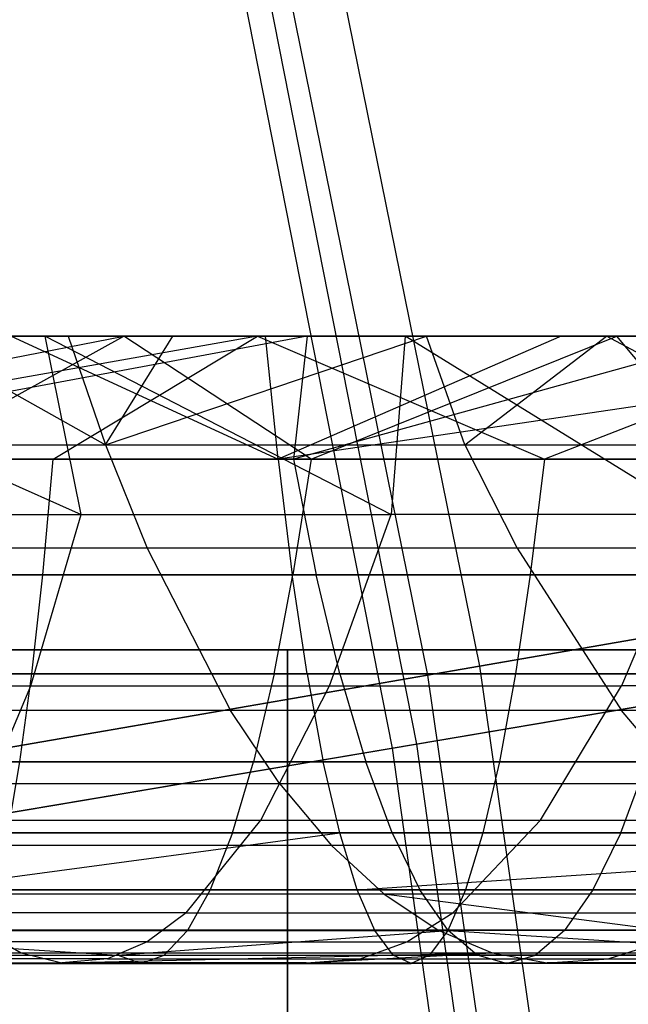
# Model space of a CAD drawing. Extents: x 0.1 to 12.1, y -6 to 6.
# Tile 302 of 334: x 10.5 to 10.7, y 0.7 to 1. Entities that reach past the tile are written whole.
import ezdxf

# ---------------------------------------------------------------- set-up
doc = ezdxf.new("R2010")
doc.units = 0
doc.header["$LTSCALE"] = 2.54
doc.layers.get('0').update_dxf_attribs({"linetype": 'CONTINUOUS'})

# ---------------------------------------------------------------- blocks, each defined once
blk = doc.blocks.new('DROPS_COLOR_B-11195_STL')
at = {"color": 0}
for p, q in [((10.59984, 1.0557, 10.9169), (10.65271, 0.7948, 10.9169)), ((10.59984, 1.0557, 10.9169), (10.65271, 0.7948, 10.9169)), ((10.58354, 1.0519, 4.44423), (10.63621, 0.79194, 4.44423)), ((10.58354, 1.0519, 4.44423), (10.63621, 0.79194, 4.44423)), ((10.3372, 0.86071, 56.38976), (10.53941, 0.89999, 56.40989)), ((10.3372, 0.86071, 56.38976), (10.53941, 0.89999, 56.40989)), ((10.58197, 0.89999, 58.21462), (10.35983, 0.86071, 58.19122)), ((10.58197, 0.89999, 58.21462), (10.35983, 0.86071, 58.19122)), ((10.53941, 0.89999, 56.40989), (10.38206, 0.89999, 56.42518)), ((10.53941, 0.89999, 56.40989), (10.38206, 0.89999, 56.42518)), ((10.59782, 0.89999, 55.498), (10.38719, 0.86071, 55.56554)), ((10.59782, 0.89999, 55.498), (10.38719, 0.86071, 55.56554)), ((10.58197, 0.89999, 58.21462), (10.39029, 0.89999, 58.22821)), ((10.58197, 0.89999, 58.21462), (10.39029, 0.89999, 58.22821)), ((10.5143, 0.89999, 54.59214), (10.39879, 0.89999, 54.61268)), ((10.39879, 0.89999, 54.61268), (10.52573, 0.8431, 54.53014)), ((10.39879, 0.89999, 54.61268), (10.52573, 0.8431, 54.53014)), ((10.5143, 0.89999, 54.59214), (10.39879, 0.89999, 54.61268)), ((10.70236, 0.89999, 53.14228), (10.41597, 0.89999, 52.81721)), ((10.70236, 0.89999, 53.14228), (10.41597, 0.89999, 52.81721)), ((10.70236, 0.89999, 60.74453), (10.41597, 0.89999, 61.0696)), ((10.70236, 0.89999, 60.74453), (10.41597, 0.89999, 61.0696)), ((10.45994, 0.89999, 55.51855), (10.59782, 0.89999, 55.498)), ((10.45994, 0.89999, 55.51855), (10.59782, 0.89999, 55.498)), ((10.46834, 0.86071, 56.37888), (10.53941, 0.89999, 56.40989)), ((10.46834, 0.86071, 56.37888), (10.53941, 0.89999, 56.40989)), ((10.47163, 0.89999, 53.67958), (10.52167, 0.89999, 53.66198)), ((10.47163, 0.89999, 53.67958), (10.52167, 0.89999, 53.66198)), ((10.47163, 0.89999, 53.67958), (10.53352, 0.86529, 53.69348)), ((10.47163, 0.89999, 53.67958), (10.53352, 0.86529, 53.69348)), ((10.50346, 0.89999, 57.32367), (10.58455, 0.89999, 57.31589)), ((10.50346, 0.89999, 57.32367), (10.58455, 0.89999, 57.31589)), ((10.50346, 0.89999, 57.32367), (10.58855, 0.86071, 57.3542)), ((10.50346, 0.89999, 57.32367), (10.58855, 0.86071, 57.3542)), ((10.62906, 0.89999, 54.56525), (10.5143, 0.89999, 54.59214)), ((10.52573, 0.8431, 54.53014), (10.5143, 0.89999, 54.59214)), ((10.5143, 0.89999, 54.59214), (10.62456, 0.8431, 54.50612)), ((10.52573, 0.8431, 54.53014), (10.5143, 0.89999, 54.59214)), ((10.62906, 0.89999, 54.56525), (10.5143, 0.89999, 54.59214)), ((10.5143, 0.89999, 54.59214), (10.62456, 0.8431, 54.50612)), ((10.51682, 0.86071, 58.18132), (10.58197, 0.89999, 58.21462)), ((10.51682, 0.86071, 58.18132), (10.58197, 0.89999, 58.21462)), ((10.52167, 0.89999, 53.66198), (10.55496, 0.89999, 53.64891)), ((10.52167, 0.89999, 53.66198), (10.55496, 0.89999, 53.64891)), ((10.52167, 0.89999, 53.66198), (10.53352, 0.86529, 53.69348)), ((10.52167, 0.89999, 53.66198), (10.53352, 0.86529, 53.69348)), ((10.53352, 0.86529, 53.69348), (10.55496, 0.89999, 53.64891)), ((10.53352, 0.86529, 53.69348), (10.55496, 0.89999, 53.64891)), ((10.53352, 0.86529, 53.69348), (10.63591, 0.89999, 53.61232)), ((10.53352, 0.86529, 53.69348), (10.63591, 0.89999, 53.61232)), ((10.69653, 0.89999, 56.3882), (10.53941, 0.89999, 56.40989)), ((10.59906, 0.86071, 56.36355), (10.53941, 0.89999, 56.40989)), ((10.69653, 0.89999, 56.3882), (10.53941, 0.89999, 56.40989)), ((10.59906, 0.86071, 56.36355), (10.53941, 0.89999, 56.40989)), ((10.55496, 0.89999, 53.64891), (10.63591, 0.89999, 53.61232)), ((10.55496, 0.89999, 53.64891), (10.63591, 0.89999, 53.61232)), ((10.77385, 0.89999, 58.19456), (10.58197, 0.89999, 58.21462)), ((10.58197, 0.89999, 58.21462), (10.67348, 0.86071, 58.16713)), ((10.77385, 0.89999, 58.19456), (10.58197, 0.89999, 58.21462)), ((10.58197, 0.89999, 58.21462), (10.67348, 0.86071, 58.16713)), ((10.58455, 0.89999, 57.31589), (10.67884, 0.89999, 57.30511)), ((10.58855, 0.86071, 57.3542), (10.58455, 0.89999, 57.31589)), ((10.58455, 0.89999, 57.31589), (10.67884, 0.89999, 57.30511)), ((10.58855, 0.86071, 57.3542), (10.58455, 0.89999, 57.31589)), ((10.85339, 0.89999, 57.28022), (10.58855, 0.86071, 57.3542)), ((10.85339, 0.89999, 57.28022), (10.58855, 0.86071, 57.3542)), ((10.67884, 0.89999, 57.30511), (10.58855, 0.86071, 57.3542)), ((10.67884, 0.89999, 57.30511), (10.58855, 0.86071, 57.3542)), ((10.73509, 0.89999, 55.47108), (10.5935, 0.86071, 55.53782)), ((10.73509, 0.89999, 55.47108), (10.5935, 0.86071, 55.53782)), ((10.59782, 0.89999, 55.498), (10.5935, 0.86071, 55.53782)), ((10.59782, 0.89999, 55.498), (10.5935, 0.86071, 55.53782)), ((10.59782, 0.89999, 55.498), (10.73509, 0.89999, 55.47108)), ((10.59782, 0.89999, 55.498), (10.73509, 0.89999, 55.47108)), ((10.59906, 0.86071, 56.36355), (10.69653, 0.89999, 56.3882)), ((10.59906, 0.86071, 56.36355), (10.69653, 0.89999, 56.3882)), ((10.62906, 0.89999, 54.56525), (10.62456, 0.8431, 54.50612)), ((10.62906, 0.89999, 54.56525), (10.62456, 0.8431, 54.50612)), ((10.74291, 0.89999, 54.53187), (10.62906, 0.89999, 54.56525)), ((10.74291, 0.89999, 54.53187), (10.62906, 0.89999, 54.56525)), ((10.72114, 0.8431, 54.47763), (10.62906, 0.89999, 54.56525)), ((10.72114, 0.8431, 54.47763), (10.62906, 0.89999, 54.56525)), ((10.63591, 0.89999, 53.61232), (10.69325, 0.89999, 53.58201)), ((10.64813, 0.86529, 53.64381), (10.63591, 0.89999, 53.61232)), ((10.64813, 0.86529, 53.64381), (10.63591, 0.89999, 53.61232)), ((10.63591, 0.89999, 53.61232), (10.69325, 0.89999, 53.58201)), ((10.64813, 0.86529, 53.64381), (10.69325, 0.89999, 53.58201)), ((10.64813, 0.86529, 53.64381), (10.69325, 0.89999, 53.58201)), ((10.77385, 0.89999, 58.19456), (10.67348, 0.86071, 58.16713)), ((10.77385, 0.89999, 58.19456), (10.67348, 0.86071, 58.16713)), ((10.67884, 0.89999, 57.30511), (10.85339, 0.89999, 57.28022)), ((10.67884, 0.89999, 57.30511), (10.85339, 0.89999, 57.28022)), ((10.69325, 0.89999, 53.58201), (10.7401, 0.89999, 53.55432)), ((10.75782, 0.86529, 53.58292), (10.69325, 0.89999, 53.58201)), ((10.75782, 0.86529, 53.58292), (10.69325, 0.89999, 53.58201)), ((10.69325, 0.89999, 53.58201), (10.7401, 0.89999, 53.55432)), ((10.85338, 0.89999, 56.36008), (10.69653, 0.89999, 56.3882)), ((10.7292, 0.86071, 56.34382), (10.69653, 0.89999, 56.3882)), ((10.85338, 0.89999, 56.36008), (10.69653, 0.89999, 56.3882)), ((10.7292, 0.86071, 56.34382), (10.69653, 0.89999, 56.3882)), ((10.41548, 0.86529, 53.73142), (10.53352, 0.86529, 53.69348)), ((10.41548, 0.86529, 53.73142), (10.53352, 0.86529, 53.69348)), ((10.53352, 0.86529, 53.69348), (10.64813, 0.86529, 53.64381)), ((10.53352, 0.86529, 53.69348), (10.64813, 0.86529, 53.64381)), ((10.53352, 0.86529, 53.69348), (10.54676, 0.83241, 53.72865)), ((10.53352, 0.86529, 53.69348), (10.54676, 0.83241, 53.72865)), ((10.64813, 0.86529, 53.64381), (10.75782, 0.86529, 53.58292)), ((10.64813, 0.86529, 53.64381), (10.75782, 0.86529, 53.58292)), ((10.64813, 0.86529, 53.64381), (10.66472, 0.83241, 53.67753)), ((10.64813, 0.86529, 53.64381), (10.66472, 0.83241, 53.67753)), ((10.31981, 0.86071, 57.37484), (10.58855, 0.86071, 57.3542)), ((10.31981, 0.86071, 57.37484), (10.58855, 0.86071, 57.3542)), ((10.51682, 0.86071, 58.18132), (10.35983, 0.86071, 58.19122)), ((10.51682, 0.86071, 58.18132), (10.35983, 0.86071, 58.19122)), ((10.5935, 0.86071, 55.53782), (10.38719, 0.86071, 55.56554)), ((10.5935, 0.86071, 55.53782), (10.38719, 0.86071, 55.56554)), ((10.59906, 0.86071, 56.36355), (10.46834, 0.86071, 56.37888)), ((10.59906, 0.86071, 56.36355), (10.46834, 0.86071, 56.37888)), ((10.51349, 0.82386, 58.13786), (10.51682, 0.86071, 58.18132)), ((10.51349, 0.82386, 58.13786), (10.51682, 0.86071, 58.18132)), ((10.51682, 0.86071, 58.18132), (10.67348, 0.86071, 58.16713)), ((10.51682, 0.86071, 58.18132), (10.67348, 0.86071, 58.16713)), ((10.58855, 0.86071, 57.3542), (10.85525, 0.86071, 57.31894)), ((10.58855, 0.86071, 57.3542), (10.85525, 0.86071, 57.31894)), ((10.58855, 0.86071, 57.3542), (10.59308, 0.82386, 57.39756)), ((10.58855, 0.86071, 57.3542), (10.59308, 0.82386, 57.39756)), ((10.59906, 0.86071, 56.36355), (10.59328, 0.82386, 56.32034)), ((10.59906, 0.86071, 56.36355), (10.59328, 0.82386, 56.32034)), ((10.79823, 0.86071, 55.49612), (10.5935, 0.86071, 55.53782)), ((10.5935, 0.86071, 55.53782), (10.60074, 0.82386, 55.5808)), ((10.5935, 0.86071, 55.53782), (10.60074, 0.82386, 55.5808)), ((10.79823, 0.86071, 55.49612), (10.5935, 0.86071, 55.53782)), ((10.7292, 0.86071, 56.34382), (10.59906, 0.86071, 56.36355)), ((10.7292, 0.86071, 56.34382), (10.59906, 0.86071, 56.36355)), ((10.67348, 0.86071, 58.16713), (10.66895, 0.82386, 58.12377)), ((10.67348, 0.86071, 58.16713), (10.66895, 0.82386, 58.12377)), ((10.8294, 0.86071, 58.14868), (10.67348, 0.86071, 58.16713)), ((10.8294, 0.86071, 58.14868), (10.67348, 0.86071, 58.16713)), ((10.42586, 0.8431, 54.54936), (10.52573, 0.8431, 54.53014)), ((10.42586, 0.8431, 54.54936), (10.52573, 0.8431, 54.53014)), ((10.50969, 0.7885, 54.45662), (10.52573, 0.8431, 54.53014)), ((10.50969, 0.7885, 54.45662), (10.52573, 0.8431, 54.53014)), ((10.52573, 0.8431, 54.53014), (10.62456, 0.8431, 54.50612)), ((10.52573, 0.8431, 54.53014), (10.62456, 0.8431, 54.50612)), ((10.60495, 0.7885, 54.43346), (10.62456, 0.8431, 54.50612)), ((10.60495, 0.7885, 54.43346), (10.62456, 0.8431, 54.50612)), ((10.72114, 0.8431, 54.47763), (10.62456, 0.8431, 54.50612)), ((10.72114, 0.8431, 54.47763), (10.62456, 0.8431, 54.50612)), ((10.72114, 0.8431, 54.47763), (10.69805, 0.7885, 54.406)), ((10.72114, 0.8431, 54.47763), (10.69805, 0.7885, 54.406)), ((10.54676, 0.83241, 53.72865), (10.42527, 0.83241, 53.7677)), ((10.54676, 0.83241, 53.72865), (10.42527, 0.83241, 53.7677)), ((10.66472, 0.83241, 53.67753), (10.54676, 0.83241, 53.72865)), ((10.54676, 0.83241, 53.72865), (10.57336, 0.78067, 53.79929)), ((10.54676, 0.83241, 53.72865), (10.57336, 0.78067, 53.79929)), ((10.66472, 0.83241, 53.67753), (10.54676, 0.83241, 53.72865)), ((10.77761, 0.83241, 53.61486), (10.66472, 0.83241, 53.67753)), ((10.66472, 0.83241, 53.67753), (10.69804, 0.78067, 53.74526)), ((10.66472, 0.83241, 53.67753), (10.69804, 0.78067, 53.74526)), ((10.77761, 0.83241, 53.61486), (10.66472, 0.83241, 53.67753)), ((10.59308, 0.82386, 57.39756), (10.32194, 0.82386, 57.41838)), ((10.59308, 0.82386, 57.39756), (10.32194, 0.82386, 57.41838)), ((10.51349, 0.82386, 58.13786), (10.3577, 0.82386, 58.14767)), ((10.51349, 0.82386, 58.13786), (10.3577, 0.82386, 58.14767)), ((10.39152, 0.82386, 55.60892), (10.60074, 0.82386, 55.5808)), ((10.39152, 0.82386, 55.60892), (10.60074, 0.82386, 55.5808)), ((10.46401, 0.82386, 56.3355), (10.59328, 0.82386, 56.32034)), ((10.46401, 0.82386, 56.3355), (10.59328, 0.82386, 56.32034)), ((10.51002, 0.79227, 58.09261), (10.51349, 0.82386, 58.13786)), ((10.51002, 0.79227, 58.09261), (10.51349, 0.82386, 58.13786)), ((10.51349, 0.82386, 58.13786), (10.66895, 0.82386, 58.12377)), ((10.51349, 0.82386, 58.13786), (10.66895, 0.82386, 58.12377)), ((10.58725, 0.79227, 56.27536), (10.59328, 0.82386, 56.32034)), ((10.58725, 0.79227, 56.27536), (10.59328, 0.82386, 56.32034)), ((10.5978, 0.79227, 57.44269), (10.59308, 0.82386, 57.39756)), ((10.86216, 0.82386, 57.36198), (10.59308, 0.82386, 57.39756)), ((10.5978, 0.79227, 57.44269), (10.59308, 0.82386, 57.39756)), ((10.86216, 0.82386, 57.36198), (10.59308, 0.82386, 57.39756)), ((10.59328, 0.82386, 56.32034), (10.72196, 0.82386, 56.30084)), ((10.59328, 0.82386, 56.32034), (10.72196, 0.82386, 56.30084)), ((10.60074, 0.82386, 55.5808), (10.80835, 0.82386, 55.53851)), ((10.60828, 0.79227, 55.62556), (10.60074, 0.82386, 55.5808)), ((10.60074, 0.82386, 55.5808), (10.80835, 0.82386, 55.53851)), ((10.60828, 0.79227, 55.62556), (10.60074, 0.82386, 55.5808)), ((10.65271, 0.7948, 10.9169), (10.82082, 0.82389, 10.63887)), ((10.65271, 0.7948, 10.9169), (10.82082, 0.82389, 10.63887)), ((10.66895, 0.82386, 58.12377), (10.66424, 0.79227, 58.07864)), ((10.66895, 0.82386, 58.12377), (10.66424, 0.79227, 58.07864)), ((10.82368, 0.82386, 58.10547), (10.66895, 0.82386, 58.12377)), ((10.82368, 0.82386, 58.10547), (10.66895, 0.82386, 58.12377)), ((10.80573, 0.82128, 4.72138), (10.63621, 0.79194, 4.44423)), ((10.80573, 0.82128, 4.72138), (10.63621, 0.79194, 4.44423)), ((10.59154, 0.8, 34.04997), (10.39013, 0.8, 34.43688)), ((10.39013, 0.8, 19.43688), (10.59154, 0.8, 19.82379)), ((10.59154, 0.8, 34.04997), (10.39013, 0.8, 34.43688)), ((10.39013, 0.8, 19.43688), (10.59154, 0.8, 19.82379)), ((10.59154, 0, 34.04997), (10.59154, 0.8, 34.04997)), ((10.75846, 0.8, 33.64698), (10.59154, 0.8, 34.04997)), ((10.59154, 0, 34.04997), (10.59154, 0.8, 34.04997)), ((10.59154, 0.8, 19.82379), (10.59154, 0, 19.82379)), ((10.59154, 0.8, 19.82379), (10.75846, 0.8, 20.22678)), ((10.59154, 0.8, 19.82379), (10.59154, 0, 19.82379)), ((10.75846, 0.8, 33.64698), (10.59154, 0.8, 34.04997)), ((10.59154, 0.8, 19.82379), (10.75846, 0.8, 20.22678)), ((10.46972, 0.76313, 11.18508), (10.65271, 0.7948, 10.9169)), ((10.46972, 0.76313, 11.18508), (10.65271, 0.7948, 10.9169)), ((10.65271, 0.7948, 10.9169), (10.69059, 0.53131, 10.9169)), ((10.65271, 0.7948, 10.9169), (10.69059, 0.53131, 10.9169)), ((10.32417, 0.79227, 57.4637), (10.5978, 0.79227, 57.44269)), ((10.32417, 0.79227, 57.4637), (10.5978, 0.79227, 57.44269)), ((10.51002, 0.79227, 58.09261), (10.35547, 0.79227, 58.10235)), ((10.51002, 0.79227, 58.09261), (10.35547, 0.79227, 58.10235)), ((10.60828, 0.79227, 55.62556), (10.39603, 0.79227, 55.65408)), ((10.60828, 0.79227, 55.62556), (10.39603, 0.79227, 55.65408)), ((10.63621, 0.79194, 4.44423), (10.45185, 0.76004, 4.17702)), ((10.63621, 0.79194, 4.44423), (10.45185, 0.76004, 4.17702)), ((10.58725, 0.79227, 56.27536), (10.4595, 0.79227, 56.29034)), ((10.58725, 0.79227, 56.27536), (10.4595, 0.79227, 56.29034)), ((10.50624, 0.76431, 58.04331), (10.51002, 0.79227, 58.09261)), ((10.50624, 0.76431, 58.04331), (10.51002, 0.79227, 58.09261)), ((10.51002, 0.79227, 58.09261), (10.66424, 0.79227, 58.07864)), ((10.51002, 0.79227, 58.09261), (10.66424, 0.79227, 58.07864)), ((10.58725, 0.79227, 56.27536), (10.58069, 0.76431, 56.22635)), ((10.58725, 0.79227, 56.27536), (10.58069, 0.76431, 56.22635)), ((10.71443, 0.79227, 56.25608), (10.58725, 0.79227, 56.27536)), ((10.71443, 0.79227, 56.25608), (10.58725, 0.79227, 56.27536)), ((10.5978, 0.79227, 57.44269), (10.86935, 0.79227, 57.40679)), ((10.5978, 0.79227, 57.44269), (10.86935, 0.79227, 57.40679)), ((10.5978, 0.79227, 57.44269), (10.60294, 0.76431, 57.49187)), ((10.5978, 0.79227, 57.44269), (10.60294, 0.76431, 57.49187)), ((10.81889, 0.79227, 55.58265), (10.60828, 0.79227, 55.62556)), ((10.60828, 0.79227, 55.62556), (10.61648, 0.76431, 55.67431)), ((10.60828, 0.79227, 55.62556), (10.61648, 0.76431, 55.67431)), ((10.81889, 0.79227, 55.58265), (10.60828, 0.79227, 55.62556)), ((10.63621, 0.79194, 4.44423), (10.67396, 0.5294, 4.44423)), ((10.63621, 0.79194, 4.44423), (10.67396, 0.5294, 4.44423)), ((10.66424, 0.79227, 58.07864), (10.6591, 0.76431, 58.02946)), ((10.66424, 0.79227, 58.07864), (10.6591, 0.76431, 58.02946)), ((10.81772, 0.79227, 58.06048), (10.66424, 0.79227, 58.07864)), ((10.81772, 0.79227, 58.06048), (10.66424, 0.79227, 58.07864)), ((10.41341, 0.7885, 54.47515), (10.50969, 0.7885, 54.45662)), ((10.41341, 0.7885, 54.47515), (10.50969, 0.7885, 54.45662)), ((10.49174, 0.74562, 54.37441), (10.50969, 0.7885, 54.45662)), ((10.49174, 0.74562, 54.37441), (10.50969, 0.7885, 54.45662)), ((10.50969, 0.7885, 54.45662), (10.60495, 0.7885, 54.43346)), ((10.50969, 0.7885, 54.45662), (10.60495, 0.7885, 54.43346)), ((10.58303, 0.74562, 54.35222), (10.60495, 0.7885, 54.43346)), ((10.58303, 0.74562, 54.35222), (10.60495, 0.7885, 54.43346)), ((10.60495, 0.7885, 54.43346), (10.69805, 0.7885, 54.406)), ((10.60495, 0.7885, 54.43346), (10.69805, 0.7885, 54.406)), ((10.67224, 0.74562, 54.32591), (10.69805, 0.7885, 54.406)), ((10.67224, 0.74562, 54.32591), (10.69805, 0.7885, 54.406)), ((10.78972, 0.7885, 54.37407), (10.69805, 0.7885, 54.406)), ((10.78972, 0.7885, 54.37407), (10.69805, 0.7885, 54.406)), ((10.57336, 0.78067, 53.79929), (10.44494, 0.78067, 53.84057)), ((10.57336, 0.78067, 53.79929), (10.44494, 0.78067, 53.84057)), ((10.589, 0.75739, 53.84086), (10.57336, 0.78067, 53.79929)), ((10.69804, 0.78067, 53.74526), (10.57336, 0.78067, 53.79929)), ((10.589, 0.75739, 53.84086), (10.57336, 0.78067, 53.79929)), ((10.69804, 0.78067, 53.74526), (10.57336, 0.78067, 53.79929)), ((10.71764, 0.75739, 53.78511), (10.69804, 0.78067, 53.74526)), ((10.81736, 0.78067, 53.67902), (10.69804, 0.78067, 53.74526)), ((10.71764, 0.75739, 53.78511), (10.69804, 0.78067, 53.74526)), ((10.81736, 0.78067, 53.67902), (10.69804, 0.78067, 53.74526)), ((10.60294, 0.76431, 57.49187), (10.32659, 0.76431, 57.51309)), ((10.60294, 0.76431, 57.49187), (10.32659, 0.76431, 57.51309)), ((10.50624, 0.76431, 58.04331), (10.35305, 0.76431, 58.05296)), ((10.50624, 0.76431, 58.04331), (10.35305, 0.76431, 58.05296)), ((10.40094, 0.76431, 55.70328), (10.61648, 0.76431, 55.67431)), ((10.40094, 0.76431, 55.70328), (10.61648, 0.76431, 55.67431)), ((10.45459, 0.76431, 56.24114), (10.58069, 0.76431, 56.22635)), ((10.45459, 0.76431, 56.24114), (10.58069, 0.76431, 56.22635)), ((10.50236, 0.74161, 57.99276), (10.50624, 0.76431, 58.04331)), ((10.50236, 0.74161, 57.99276), (10.50624, 0.76431, 58.04331)), ((10.50624, 0.76431, 58.04331), (10.6591, 0.76431, 58.02946)), ((10.50624, 0.76431, 58.04331), (10.6591, 0.76431, 58.02946)), ((10.57396, 0.74161, 56.17609), (10.58069, 0.76431, 56.22635)), ((10.57396, 0.74161, 56.17609), (10.58069, 0.76431, 56.22635)), ((10.58069, 0.76431, 56.22635), (10.70622, 0.76431, 56.20732)), ((10.58069, 0.76431, 56.22635), (10.70622, 0.76431, 56.20732)), ((10.6082, 0.74161, 57.5423), (10.60294, 0.76431, 57.49187)), ((10.87718, 0.76431, 57.45561), (10.60294, 0.76431, 57.49187)), ((10.6082, 0.74161, 57.5423), (10.60294, 0.76431, 57.49187)), ((10.87718, 0.76431, 57.45561), (10.60294, 0.76431, 57.49187)), ((10.61648, 0.76431, 55.67431), (10.83037, 0.76431, 55.63075)), ((10.6249, 0.74161, 55.72431), (10.61648, 0.76431, 55.67431)), ((10.61648, 0.76431, 55.67431), (10.83037, 0.76431, 55.63075)), ((10.6249, 0.74161, 55.72431), (10.61648, 0.76431, 55.67431)), ((10.6591, 0.76431, 58.02946), (10.65383, 0.74161, 57.97903)), ((10.6591, 0.76431, 58.02946), (10.65383, 0.74161, 57.97903)), ((10.81123, 0.76431, 58.01146), (10.6591, 0.76431, 58.02946)), ((10.81123, 0.76431, 58.01146), (10.6591, 0.76431, 58.02946)), ((10.6978, 0.74161, 56.15732), (10.70622, 0.76431, 56.20732)), ((10.6978, 0.74161, 56.15732), (10.70622, 0.76431, 56.20732)), ((10.45651, 0.75739, 53.88345), (10.589, 0.75739, 53.84086)), ((10.45651, 0.75739, 53.88345), (10.589, 0.75739, 53.84086)), ((10.589, 0.75739, 53.84086), (10.71764, 0.75739, 53.78511)), ((10.589, 0.75739, 53.84086), (10.71764, 0.75739, 53.78511)), ((10.589, 0.75739, 53.84086), (10.6056, 0.73756, 53.88494)), ((10.589, 0.75739, 53.84086), (10.6056, 0.73756, 53.88494)), ((10.49174, 0.74562, 54.37441), (10.58303, 0.74562, 54.35222)), ((10.49174, 0.74562, 54.37441), (10.58303, 0.74562, 54.35222)), ((10.55923, 0.71612, 54.26406), (10.58303, 0.74562, 54.35222)), ((10.55923, 0.71612, 54.26406), (10.58303, 0.74562, 54.35222)), ((10.58303, 0.74562, 54.35222), (10.67224, 0.74562, 54.32591)), ((10.58303, 0.74562, 54.35222), (10.67224, 0.74562, 54.32591)), ((10.64422, 0.71612, 54.23899), (10.67224, 0.74562, 54.32591)), ((10.64422, 0.71612, 54.23899), (10.67224, 0.74562, 54.32591)), ((10.67224, 0.74562, 54.32591), (10.76007, 0.74562, 54.29531)), ((10.67224, 0.74562, 54.32591), (10.76007, 0.74562, 54.29531)), ((10.32907, 0.74161, 57.56373), (10.6082, 0.74161, 57.5423)), ((10.32907, 0.74161, 57.56373), (10.6082, 0.74161, 57.5423)), ((10.6249, 0.74161, 55.72431), (10.40597, 0.74161, 55.75374)), ((10.6249, 0.74161, 55.72431), (10.40597, 0.74161, 55.75374)), ((10.57396, 0.74161, 56.17609), (10.44956, 0.74161, 56.19068)), ((10.57396, 0.74161, 56.17609), (10.44956, 0.74161, 56.19068)), ((10.47288, 0.72342, 57.60831), (10.6082, 0.74161, 57.5423)), ((10.47288, 0.72342, 57.60831), (10.6082, 0.74161, 57.5423)), ((10.50236, 0.74161, 57.99276), (10.65383, 0.74161, 57.97903)), ((10.50236, 0.74161, 57.99276), (10.65383, 0.74161, 57.97903)), ((10.57396, 0.74161, 56.17609), (10.56686, 0.72342, 56.12303)), ((10.57396, 0.74161, 56.17609), (10.56686, 0.72342, 56.12303)), ((10.6978, 0.74161, 56.15732), (10.57396, 0.74161, 56.17609)), ((10.6978, 0.74161, 56.15732), (10.57396, 0.74161, 56.17609)), ((10.6082, 0.74161, 57.5423), (10.88521, 0.74161, 57.50568)), ((10.61377, 0.72342, 57.59555), (10.6082, 0.74161, 57.5423)), ((10.61377, 0.72342, 57.59555), (10.6082, 0.74161, 57.5423)), ((10.6082, 0.74161, 57.5423), (10.88521, 0.74161, 57.50568)), ((10.61377, 0.72342, 57.59555), (10.88521, 0.74161, 57.50568)), ((10.61377, 0.72342, 57.59555), (10.88521, 0.74161, 57.50568)), ((10.84215, 0.74161, 55.68007), (10.6249, 0.74161, 55.72431)), ((10.6249, 0.74161, 55.72431), (10.63379, 0.72342, 55.77711)), ((10.6249, 0.74161, 55.72431), (10.63379, 0.72342, 55.77711)), ((10.84215, 0.74161, 55.68007), (10.6249, 0.74161, 55.72431)), ((10.65383, 0.74161, 57.97903), (10.64827, 0.72342, 57.92578)), ((10.65383, 0.74161, 57.97903), (10.64827, 0.72342, 57.92578)), ((10.80458, 0.74161, 57.96119), (10.65383, 0.74161, 57.97903)), ((10.80458, 0.74161, 57.96119), (10.65383, 0.74161, 57.97903)), ((10.6978, 0.74161, 56.15732), (10.68891, 0.72342, 56.10453)), ((10.6978, 0.74161, 56.15732), (10.68891, 0.72342, 56.10453)), ((10.82138, 0.74161, 56.13431), (10.6978, 0.74161, 56.15732)), ((10.82138, 0.74161, 56.13431), (10.6978, 0.74161, 56.15732)), ((10.6056, 0.73756, 53.88494), (10.46878, 0.73756, 53.92892)), ((10.6056, 0.73756, 53.88494), (10.46878, 0.73756, 53.92892)), ((10.62229, 0.72216, 53.9293), (10.6056, 0.73756, 53.88494)), ((10.73843, 0.73756, 53.82737), (10.6056, 0.73756, 53.88494)), ((10.62229, 0.72216, 53.9293), (10.6056, 0.73756, 53.88494)), ((10.73843, 0.73756, 53.82737), (10.6056, 0.73756, 53.88494)), ((10.41128, 0.72342, 55.80701), (10.63379, 0.72342, 55.77711)), ((10.41128, 0.72342, 55.80701), (10.63379, 0.72342, 55.77711)), ((10.44425, 0.72342, 56.1374), (10.56686, 0.72342, 56.12303)), ((10.44425, 0.72342, 56.1374), (10.56686, 0.72342, 56.12303)), ((10.61377, 0.72342, 57.59555), (10.47288, 0.72342, 57.60831)), ((10.61377, 0.72342, 57.59555), (10.47288, 0.72342, 57.60831)), ((10.48113, 0.72216, 53.97468), (10.62229, 0.72216, 53.9293)), ((10.48113, 0.72216, 53.97468), (10.62229, 0.72216, 53.9293)), ((10.49827, 0.72342, 57.93937), (10.64827, 0.72342, 57.92578)), ((10.49827, 0.72342, 57.93937), (10.64827, 0.72342, 57.92578)), ((10.56686, 0.72342, 56.12303), (10.55965, 0.71049, 56.06923)), ((10.56686, 0.72342, 56.12303), (10.55965, 0.71049, 56.06923)), ((10.56686, 0.72342, 56.12303), (10.68891, 0.72342, 56.10453)), ((10.56686, 0.72342, 56.12303), (10.68891, 0.72342, 56.10453)), ((10.61941, 0.71049, 57.64954), (10.61377, 0.72342, 57.59555)), ((10.75399, 0.72342, 57.57896), (10.61377, 0.72342, 57.59555)), ((10.61941, 0.71049, 57.64954), (10.61377, 0.72342, 57.59555)), ((10.75399, 0.72342, 57.57896), (10.61377, 0.72342, 57.59555)), ((10.62229, 0.72216, 53.9293), (10.75935, 0.72216, 53.86991)), ((10.62229, 0.72216, 53.9293), (10.75935, 0.72216, 53.86991)), ((10.62229, 0.72216, 53.9293), (10.71106, 0.71063, 53.94633)), ((10.62229, 0.72216, 53.9293), (10.71106, 0.71063, 53.94633)), ((10.62229, 0.72216, 53.9293), (10.63959, 0.71063, 53.97523)), ((10.62229, 0.72216, 53.9293), (10.63959, 0.71063, 53.97523)), ((10.63379, 0.72342, 55.77711), (10.85458, 0.72342, 55.73214)), ((10.6428, 0.71049, 55.83064), (10.63379, 0.72342, 55.77711)), ((10.63379, 0.72342, 55.77711), (10.85458, 0.72342, 55.73214)), ((10.6428, 0.71049, 55.83064), (10.63379, 0.72342, 55.77711)), ((10.64827, 0.72342, 57.92578), (10.64263, 0.71049, 57.87179)), ((10.64827, 0.72342, 57.92578), (10.64263, 0.71049, 57.87179)), ((10.79755, 0.72342, 57.90812), (10.64827, 0.72342, 57.92578)), ((10.79755, 0.72342, 57.90812), (10.64827, 0.72342, 57.92578)), ((10.68891, 0.72342, 56.10453), (10.6799, 0.71049, 56.05099)), ((10.68891, 0.72342, 56.10453), (10.6799, 0.71049, 56.05099)), ((10.68891, 0.72342, 56.10453), (10.81072, 0.72342, 56.08184)), ((10.68891, 0.72342, 56.10453), (10.81072, 0.72342, 56.08184)), ((10.55923, 0.71612, 54.26406), (10.47227, 0.71612, 54.28519)), ((10.55923, 0.71612, 54.26406), (10.47227, 0.71612, 54.28519)), ((10.55923, 0.71612, 54.26406), (10.5468, 0.70685, 54.218)), ((10.55923, 0.71612, 54.26406), (10.5468, 0.70685, 54.218)), ((10.55923, 0.71612, 54.26406), (10.64422, 0.71612, 54.23899)), ((10.55923, 0.71612, 54.26406), (10.64422, 0.71612, 54.23899)), ((10.62959, 0.70685, 54.19359), (10.64422, 0.71612, 54.23899)), ((10.62959, 0.70685, 54.19359), (10.64422, 0.71612, 54.23899)), ((10.64422, 0.71612, 54.23899), (10.7279, 0.71612, 54.20983)), ((10.64422, 0.71612, 54.23899), (10.7279, 0.71612, 54.20983)), ((10.41667, 0.71049, 55.86103), (10.53739, 0.70261, 55.90299)), ((10.6428, 0.71049, 55.83064), (10.41667, 0.71049, 55.86103)), ((10.41667, 0.71049, 55.86103), (10.53739, 0.70261, 55.90299)), ((10.6428, 0.71049, 55.83064), (10.41667, 0.71049, 55.86103)), ((10.55965, 0.71049, 56.06923), (10.43886, 0.71049, 56.08339)), ((10.55965, 0.71049, 56.06923), (10.43886, 0.71049, 56.08339)), ((10.47703, 0.71049, 57.66244), (10.61941, 0.71049, 57.64954)), ((10.47703, 0.71049, 57.66244), (10.61941, 0.71049, 57.64954)), ((10.63959, 0.71063, 53.97523), (10.49392, 0.71063, 54.02206)), ((10.49392, 0.71063, 54.02206), (10.50667, 0.70337, 54.06931)), ((10.63959, 0.71063, 53.97523), (10.49392, 0.71063, 54.02206)), ((10.49392, 0.71063, 54.02206), (10.50667, 0.70337, 54.06931)), ((10.49412, 0.71049, 57.88525), (10.64263, 0.71049, 57.87179)), ((10.49412, 0.71049, 57.88525), (10.64263, 0.71049, 57.87179)), ((10.53739, 0.70261, 55.90299), (10.6428, 0.71049, 55.83064)), ((10.53739, 0.70261, 55.90299), (10.6428, 0.71049, 55.83064)), ((10.55965, 0.71049, 56.06923), (10.55225, 0.70261, 56.01398)), ((10.55965, 0.71049, 56.06923), (10.55225, 0.70261, 56.01398)), ((10.6799, 0.71049, 56.05099), (10.55965, 0.71049, 56.06923)), ((10.6799, 0.71049, 56.05099), (10.55965, 0.71049, 56.06923)), ((10.6252, 0.70261, 57.70498), (10.61941, 0.71049, 57.64954)), ((10.76111, 0.71049, 57.63278), (10.61941, 0.71049, 57.64954)), ((10.6252, 0.70261, 57.70498), (10.61941, 0.71049, 57.64954)), ((10.76111, 0.71049, 57.63278), (10.61941, 0.71049, 57.64954)), ((10.64263, 0.71049, 57.87179), (10.63684, 0.70261, 57.81635)), ((10.64263, 0.71049, 57.87179), (10.63684, 0.70261, 57.81635)), ((10.71106, 0.71063, 53.94633), (10.63959, 0.71063, 53.97523)), ((10.63959, 0.71063, 53.97523), (10.65683, 0.70337, 54.02103)), ((10.63959, 0.71063, 53.97523), (10.65683, 0.70337, 54.02103)), ((10.71106, 0.71063, 53.94633), (10.63959, 0.71063, 53.97523)), ((10.79043, 0.71049, 57.8543), (10.64263, 0.71049, 57.87179)), ((10.79043, 0.71049, 57.8543), (10.64263, 0.71049, 57.87179)), ((10.6428, 0.71049, 55.83064), (10.76648, 0.70261, 55.8643)), ((10.86719, 0.71049, 55.78494), (10.6428, 0.71049, 55.83064)), ((10.65206, 0.70261, 55.88561), (10.6428, 0.71049, 55.83064)), ((10.65206, 0.70261, 55.88561), (10.6428, 0.71049, 55.83064)), ((10.6428, 0.71049, 55.83064), (10.76648, 0.70261, 55.8643)), ((10.86719, 0.71049, 55.78494), (10.6428, 0.71049, 55.83064)), ((10.6799, 0.71049, 56.05099), (10.67065, 0.70261, 55.99603)), ((10.6799, 0.71049, 56.05099), (10.67065, 0.70261, 55.99603)), ((10.7999, 0.71049, 56.02865), (10.6799, 0.71049, 56.05099)), ((10.7999, 0.71049, 56.02865), (10.6799, 0.71049, 56.05099)), ((10.5468, 0.70685, 54.218), (10.4621, 0.70685, 54.23859)), ((10.5468, 0.70685, 54.218), (10.4621, 0.70685, 54.23859)), ((10.5468, 0.70685, 54.218), (10.53414, 0.70145, 54.17109)), ((10.5468, 0.70685, 54.218), (10.53414, 0.70145, 54.17109)), ((10.5468, 0.70685, 54.218), (10.62959, 0.70685, 54.19359)), ((10.5468, 0.70685, 54.218), (10.62959, 0.70685, 54.19359)), ((10.61468, 0.70145, 54.14733), (10.62959, 0.70685, 54.19359)), ((10.61468, 0.70145, 54.14733), (10.62959, 0.70685, 54.19359)), ((10.62959, 0.70685, 54.19359), (10.71109, 0.70685, 54.16519)), ((10.62959, 0.70685, 54.19359), (10.71109, 0.70685, 54.16519)), ((10.71109, 0.70685, 54.16519), (10.69397, 0.70145, 54.11971)), ((10.71109, 0.70685, 54.16519), (10.69397, 0.70145, 54.11971)), ((10.42925, 0.70337, 54.08812), (10.50667, 0.70337, 54.06931)), ((10.42925, 0.70337, 54.08812), (10.50667, 0.70337, 54.06931)), ((10.50667, 0.70337, 54.06931), (10.65683, 0.70337, 54.02103)), ((10.50667, 0.70337, 54.06931), (10.65683, 0.70337, 54.02103)), ((10.50667, 0.70337, 54.06931), (10.51959, 0.70015, 54.11718)), ((10.50667, 0.70337, 54.06931), (10.51959, 0.70015, 54.11718)), ((10.51959, 0.70015, 54.11718), (10.65683, 0.70337, 54.02103)), ((10.51959, 0.70015, 54.11718), (10.65683, 0.70337, 54.02103)), ((10.59755, 0.70015, 54.09419), (10.65683, 0.70337, 54.02103)), ((10.59755, 0.70015, 54.09419), (10.65683, 0.70337, 54.02103)), ((10.65683, 0.70337, 54.02103), (10.7305, 0.70337, 53.99124)), ((10.65683, 0.70337, 54.02103), (10.7305, 0.70337, 53.99124)), ((10.65683, 0.70337, 54.02103), (10.6743, 0.70015, 54.06745)), ((10.65683, 0.70337, 54.02103), (10.6743, 0.70015, 54.06745)), ((10.42221, 0.70261, 55.91649), (10.53739, 0.70261, 55.90299)), ((10.42221, 0.70261, 55.91649), (10.53739, 0.70261, 55.90299)), ((10.43332, 0.70261, 56.02792), (10.55225, 0.70261, 56.01398)), ((10.43332, 0.70261, 56.02792), (10.55225, 0.70261, 56.01398)), ((10.43983, 0.70015, 54.13657), (10.51959, 0.70015, 54.11718)), ((10.43983, 0.70015, 54.13657), (10.51959, 0.70015, 54.11718)), ((10.53414, 0.70145, 54.17109), (10.45173, 0.70145, 54.19112)), ((10.53414, 0.70145, 54.17109), (10.45173, 0.70145, 54.19112)), ((10.48129, 0.70261, 57.71802), (10.6252, 0.70261, 57.70498)), ((10.48129, 0.70261, 57.71802), (10.6252, 0.70261, 57.70498)), ((10.48985, 0.70261, 57.82967), (10.63684, 0.70261, 57.81635)), ((10.48985, 0.70261, 57.82967), (10.63684, 0.70261, 57.81635)), ((10.53414, 0.70145, 54.17109), (10.51959, 0.70015, 54.11718)), ((10.53414, 0.70145, 54.17109), (10.51959, 0.70015, 54.11718)), ((10.59755, 0.70015, 54.09419), (10.51959, 0.70015, 54.11718)), ((10.59755, 0.70015, 54.09419), (10.51959, 0.70015, 54.11718)), ((10.53414, 0.70145, 54.17109), (10.61468, 0.70145, 54.14733)), ((10.53414, 0.70145, 54.17109), (10.61468, 0.70145, 54.14733)), ((10.53739, 0.70261, 55.90299), (10.65206, 0.70261, 55.88561)), ((10.54482, 0.69999, 55.95848), (10.53739, 0.70261, 55.90299)), ((10.53739, 0.70261, 55.90299), (10.65206, 0.70261, 55.88561)), ((10.54482, 0.69999, 55.95848), (10.53739, 0.70261, 55.90299)), ((10.54482, 0.69999, 55.95848), (10.55225, 0.70261, 56.01398)), ((10.54482, 0.69999, 55.95848), (10.55225, 0.70261, 56.01398)), ((10.55225, 0.70261, 56.01398), (10.67065, 0.70261, 55.99603)), ((10.55225, 0.70261, 56.01398), (10.67065, 0.70261, 55.99603)), ((10.59755, 0.70015, 54.09419), (10.61468, 0.70145, 54.14733)), ((10.59755, 0.70015, 54.09419), (10.61468, 0.70145, 54.14733)), ((10.59755, 0.70015, 54.09419), (10.6743, 0.70015, 54.06745)), ((10.59755, 0.70015, 54.09419), (10.6743, 0.70015, 54.06745)), ((10.61468, 0.70145, 54.14733), (10.69397, 0.70145, 54.11971)), ((10.61468, 0.70145, 54.14733), (10.69397, 0.70145, 54.11971)), ((10.63102, 0.69999, 57.76066), (10.6252, 0.70261, 57.70498)), ((10.76842, 0.70261, 57.68804), (10.6252, 0.70261, 57.70498)), ((10.63102, 0.69999, 57.76066), (10.6252, 0.70261, 57.70498)), ((10.76842, 0.70261, 57.68804), (10.6252, 0.70261, 57.70498)), ((10.63684, 0.70261, 57.81635), (10.63102, 0.69999, 57.76066)), ((10.63684, 0.70261, 57.81635), (10.63102, 0.69999, 57.76066)), ((10.78312, 0.70261, 57.79904), (10.63684, 0.70261, 57.81635)), ((10.78312, 0.70261, 57.79904), (10.63684, 0.70261, 57.81635)), ((10.65206, 0.70261, 55.88561), (10.76648, 0.70261, 55.8643)), ((10.66135, 0.69999, 55.94082), (10.65206, 0.70261, 55.88561)), ((10.65206, 0.70261, 55.88561), (10.76648, 0.70261, 55.8643)), ((10.66135, 0.69999, 55.94082), (10.65206, 0.70261, 55.88561)), ((10.66135, 0.69999, 55.94082), (10.67065, 0.70261, 55.99603)), ((10.66135, 0.69999, 55.94082), (10.67065, 0.70261, 55.99603)), ((10.67065, 0.70261, 55.99603), (10.7888, 0.70261, 55.97402)), ((10.67065, 0.70261, 55.99603), (10.7888, 0.70261, 55.97402)), ((10.6743, 0.70015, 54.06745), (10.69397, 0.70145, 54.11971)), ((10.6743, 0.70015, 54.06745), (10.69397, 0.70145, 54.11971)), ((10.75021, 0.70015, 54.03676), (10.6743, 0.70015, 54.06745)), ((10.75021, 0.70015, 54.03676), (10.6743, 0.70015, 54.06745)), ((10.69397, 0.70145, 54.11971), (10.77239, 0.70145, 54.08799)), ((10.69397, 0.70145, 54.11971), (10.77239, 0.70145, 54.08799)), ((10.54482, 0.69999, 55.95848), (10.42776, 0.69999, 55.9722)), ((10.54482, 0.69999, 55.95848), (10.42776, 0.69999, 55.9722)), ((10.48557, 0.69999, 57.77384), (10.63102, 0.69999, 57.76066)), ((10.48557, 0.69999, 57.77384), (10.63102, 0.69999, 57.76066)), ((10.66135, 0.69999, 55.94082), (10.54482, 0.69999, 55.95848)), ((10.66135, 0.69999, 55.94082), (10.54482, 0.69999, 55.95848)), ((10.77577, 0.69999, 57.74354), (10.63102, 0.69999, 57.76066)), ((10.77577, 0.69999, 57.74354), (10.63102, 0.69999, 57.76066)), ((10.77764, 0.69999, 55.91916), (10.66135, 0.69999, 55.94082)), ((10.77764, 0.69999, 55.91916), (10.66135, 0.69999, 55.94082))]:
    blk.add_line(p, q, dxfattribs=at)
blk = doc.blocks.new('GROUP_1')
at = {"color": 0}
for p, q in [((10.57278, 6.76725, 9.80747), (10.52292, 7.0202, 9.80747)), ((10.57278, 6.76725, 9.80747), (10.52292, 7.0202, 9.80747)), ((10.56504, 6.76595, 2.18298), (10.51526, 7.01846, 2.18298)), ((10.56504, 6.76595, 2.18298), (10.51526, 7.01846, 2.18298)), ((10.56504, 6.76595, 2.18298), (10.76533, 6.79967, 2.44362)), ((10.56504, 6.76595, 2.18298), (10.76533, 6.79967, 2.44362)), ((10.77255, 6.80089, 9.54642), (10.57278, 6.76725, 9.80747)), ((10.77255, 6.80089, 9.54642), (10.57278, 6.76725, 9.80747)), ((10.3509, 6.72989, 1.93392), (10.56504, 6.76595, 2.18298)), ((10.3509, 6.72989, 1.93392), (10.56504, 6.76595, 2.18298)), ((10.57278, 6.76725, 9.80747), (10.35915, 6.73128, 10.05698)), ((10.57278, 6.76725, 9.80747), (10.35915, 6.73128, 10.05698)), ((10.6007, 6.51106, 2.18298), (10.56504, 6.76595, 2.18298)), ((10.6007, 6.51106, 2.18298), (10.56504, 6.76595, 2.18298)), ((10.6085, 6.51193, 9.80747), (10.57278, 6.76725, 9.80747)), ((10.6085, 6.51193, 9.80747), (10.57278, 6.76725, 9.80747))]:
    blk.add_line(p, q, dxfattribs=at)
blk.add_blockref('DROPS_COLOR_B-11195_STL', (-0.06, 5.99731, -1.7), dxfattribs=at)

msp = doc.modelspace()

# ---------------------------------------------------------------- block references
at = {"color": 0}
msp.add_blockref('GROUP_1', (0.06, -5.99731, 1.7), dxfattribs=at)

doc.saveas('drawing.dxf')
